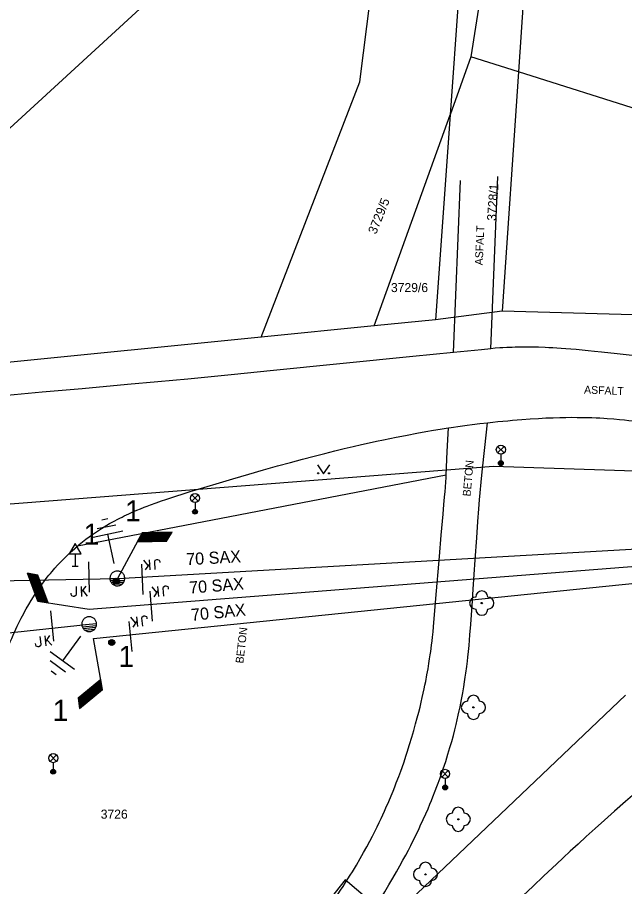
# Model space of a CAD drawing. Extents: x -540150 to -533593, y -1185082 to -1180066.
# Drawn here: x -536665.8 to -536615.6, y -1182876.4 to -1182804.5 of the extents above; entities that cross this region are included whole.
import ezdxf

# ---------------------------------------------------------------- set-up
doc = ezdxf.new("R2010")
doc.units = 0
for name, color, linetype in [('KN_HRAN_PARCEL', 7, 'Continuous'), ('KN_PARC_Č', 7, 'Continuous'), ('Vrstva 1', 7, 'Continuous'), ('Vrstva 10', 7, 'Continuous'), ('Vrstva 11', 7, 'Continuous'), ('Vrstva 12', 7, 'Continuous'), ('Vrstva 13', 7, 'Continuous'), ('Vrstva 14', 7, 'Continuous'), ('Vrstva 15', 7, 'Continuous'), ('Vrstva 18', 7, 'Continuous'), ('Vrstva 2', 7, 'Continuous'), ('Vrstva 22', 7, 'Continuous'), ('Vrstva 25', 7, 'Continuous'), ('Vrstva 3', 7, 'Continuous'), ('Vrstva 33', 7, 'Continuous'), ('Vrstva 34', 7, 'Continuous'), ('Vrstva 36', 7, 'Continuous'), ('Vrstva 4', 7, 'Continuous'), ('Vrstva 40', 7, 'Continuous'), ('Vrstva 52', 7, 'Continuous'), ('Vrstva 57', 7, 'Continuous')]:
    doc.layers.add(name, color=color, linetype=linetype)

# ---------------------------------------------------------------- blocks, each defined once
blk = doc.blocks.new('VN840')
at = {"layer": 'Vrstva 15'}
for points in [[(-0.009, 1.414), (-0.009, -1.086)], [(-1.092, -0.594), (-1.092, -1.243)], [(-0.678, -0.594), (-0.678, -1.421)], [(-0.678, -1.106), (-0.265, -0.594)], [(-1.505, -1.243), (-1.505, -1.145)], [(-1.476, -1.352), (-1.505, -1.243)], [(-1.328, -1.421), (-1.476, -1.352)], [(-1.269, -1.421), (-1.328, -1.421)], [(-1.131, -1.352), (-1.269, -1.421)], [(-1.092, -1.243), (-1.131, -1.352)], [(-0.541, -0.938), (-0.196, -1.421)]]:
    blk.add_lwpolyline(points, dxfattribs=at)
blk = doc.blocks.new('VN440')
at = {"layer": 'Vrstva 2'}
for points in [[(1.22, 0), (1.21, 0.13), (1.19, 0.25), (1.16, 0.38), (1.11, 0.5), (1.05, 0.61), (0.98, 0.72), (0.9, 0.82), (0.81, 0.91), (0.71, 0.99), (0.6, 1.06), (0.49, 1.12), (0.37, 1.16), (0.25, 1.2), (0.12, 1.22), (-0.01, 1.22), (-0.14, 1.22), (-0.26, 1.2), (-0.39, 1.16), (-0.51, 1.12), (-0.62, 1.06), (-0.73, 0.99), (-0.83, 0.91), (-0.92, 0.82), (-1, 0.72), (-1.07, 0.61), (-1.13, 0.5), (-1.18, 0.38), (-1.21, 0.25), (-1.23, 0.13), (-1.24, 0), (-1.23, -0.13), (-1.21, -0.26), (-1.18, -0.38), (-1.13, -0.5), (-1.07, -0.62), (-1, -0.73), (-0.92, -0.83), (-0.83, -0.92), (-0.73, -1), (-0.62, -1.07), (-0.51, -1.13), (-0.39, -1.17), (-0.26, -1.2), (-0.14, -1.23), (-0.01, -1.23), (0.12, -1.23), (0.25, -1.2), (0.37, -1.17), (0.49, -1.13), (0.6, -1.07), (0.71, -1), (0.81, -0.92), (0.9, -0.83), (0.98, -0.73), (1.05, -0.62), (1.11, -0.5), (1.16, -0.38), (1.19, -0.26), (1.21, -0.13), (1.22, 0)], [(-1.24, 0), (1.22, 0)], [(-1.18, -0.34), (1.1, -0.34)], [(-1.01, -0.63), (0.97, -0.63)], [(-0.74, -0.92), (0.68, -0.92)]]:
    blk.add_lwpolyline(points, dxfattribs=at)
blk = doc.blocks.new('VN810')
at = {"layer": 'Vrstva 14'}
for points in [[(0.004, -1.247), (0.004, -3.747)], [(1.254, -3.747), (-1.246, -3.747)], [(0.772, -4.367), (-0.803, -4.367)], [(0.004, -4.997), (-0.252, -4.997)], [(0.27, -4.997), (0.004, -4.997)]]:
    blk.add_lwpolyline(points, dxfattribs=at)
blk = doc.blocks.new('VN001')
at = {"layer": 'Vrstva 3'}
for p, q in [((2.057, 3.603), (4.512, 3.603)), ((2.069, 3.623), (4.524, 3.623)), ((2.08, 3.643), (4.537, 3.643)), ((2.092, 3.663), (4.55, 3.663)), ((2.103, 3.683), (4.562, 3.683)), ((2.115, 3.703), (4.575, 3.703)), ((2.126, 3.723), (4.587, 3.723)), ((2.132, 3.732), (4.593, 3.732)), ((1.71, 3.003), (4.137, 3.003)), ((1.722, 3.023), (4.149, 3.023)), ((1.733, 3.043), (4.162, 3.043)), ((1.745, 3.063), (4.174, 3.063)), ((1.756, 3.083), (4.187, 3.083)), ((1.768, 3.103), (4.199, 3.103)), ((1.78, 3.123), (4.212, 3.123)), ((1.791, 3.143), (4.224, 3.143)), ((1.803, 3.163), (4.237, 3.163)), ((1.814, 3.183), (4.249, 3.183)), ((1.826, 3.203), (4.262, 3.203)), ((1.837, 3.223), (4.274, 3.223)), ((1.849, 3.243), (4.287, 3.243)), ((1.86, 3.263), (4.299, 3.263)), ((1.872, 3.283), (4.312, 3.283)), ((1.884, 3.303), (4.324, 3.303)), ((1.895, 3.323), (4.337, 3.323)), ((1.907, 3.343), (4.349, 3.343)), ((1.918, 3.363), (4.362, 3.363)), ((1.93, 3.383), (4.374, 3.383)), ((1.941, 3.403), (4.387, 3.403)), ((1.953, 3.423), (4.399, 3.423)), ((1.965, 3.443), (4.412, 3.443)), ((1.976, 3.463), (4.424, 3.463)), ((1.988, 3.483), (4.437, 3.483)), ((1.999, 3.503), (4.449, 3.503)), ((2.011, 3.523), (4.462, 3.523)), ((2.022, 3.543), (4.474, 3.543)), ((2.034, 3.563), (4.487, 3.563)), ((2.046, 3.583), (4.499, 3.583))]:
    blk.add_line(p, q, dxfattribs=at)
blk.add_lwpolyline([(2.132, 3.732), (0, 0)], dxfattribs=at)
blk.add_lwpolyline([(4.593, 3.732), (2.132, 3.732), (1.703, 2.99), (4.129, 2.99)], close=True, dxfattribs=at)

msp = doc.modelspace()

# ---------------------------------------------------------------- linework, layer by layer
at = {"layer": 'KN_HRAN_PARCEL'}
for p, q in [((-536627.22, -1182773.561), (-536630, -1182812.561)), ((-536622.67, -1182784.191), (-536624.36, -1182809.021)), ((-536637.47, -1182809.841), (-536634.81, -1182788.651)), ((-536625.63, -1182790.591), (-536628.28, -1182807.791)), ((-536628.28, -1182807.791), (-536630, -1182812.561)), ((-536624.36, -1182809.021), (-536628.28, -1182807.791)), ((-536624.36, -1182809.021), (-536625.71, -1182828.801)), ((-536560.15, -1182829.241), (-536624.36, -1182809.021)), ((-536645.62, -1182830.941), (-536637.47, -1182809.841)), ((-536636.29, -1182830.011), (-536630, -1182812.561)), ((-536630, -1182812.561), (-536631.21, -1182829.511)), ((-536625.71, -1182828.801), (-536631.21, -1182829.511)), ((-536611.12, -1182829.221), (-536625.71, -1182828.801)), ((-536631.21, -1182829.511), (-536636.29, -1182830.011)), ((-536636.29, -1182830.011), (-536645.62, -1182830.941)), ((-536645.62, -1182830.941), (-536749.05, -1182841.211)), ((-536626.41, -1182841.641), (-536678.27, -1182845.661)), ((-536612.49, -1182842.081), (-536626.41, -1182841.641)), ((-536634.92, -1182878.981), (-536615.5, -1182860.521)), ((-536638.69, -1182875.791), (-536657.02, -1182898.901)), ((-536634.92, -1182878.981), (-536638.69, -1182875.791))]:
    msp.add_line(p, q, dxfattribs=at)
at = {"layer": 'Vrstva 1'}
msp.add_lwpolyline([(-535558.368, -1181516.469), (-535557.878, -1181544.084), (-535587.84, -1181626.353), (-535619.52, -1181709.124), (-535651.774, -1181794.025), (-535681.118, -1181869.537), (-535710.089, -1181945.05), (-535783.949, -1182011.48), (-535866.194, -1182086.355), (-535938.342, -1182149.865), (-536013.115, -1182218.385), (-536091.769, -1182289.299), (-536171.392, -1182361.635), (-536250.642, -1182434.045), (-536331.087, -1182507.053), (-536410.337, -1182579.165), (-536496.481, -1182657.635), (-536561.105, -1182716.879), (-536627.071, -1182777.544), (-536686.639, -1182832.241), (-536719.157, -1182861.025)], dxfattribs=at)
at = {"layer": 'Vrstva 10'}
for p, q in [((-536633.098, -1182832.556), (-536644.887, -1182833.739)), ((-536629.73, -1182832.221), (-536633.098, -1182832.556)), ((-536663.741, -1182835.502), (-536666.624, -1182835.753)), ((-536627.554, -1182838.094), (-536626.92, -1182838.021))]:
    msp.add_line(p, q, dxfattribs=at)
for points in [[(-536622.707, -1182831.784), (-536623.2, -1182831.773), (-536623.631, -1182831.769), (-536624.007, -1182831.77), (-536624.337, -1182831.773), (-536624.625, -1182831.779), (-536624.878, -1182831.787), (-536625.319, -1182831.805), (-536625.649, -1182831.823), (-536625.897, -1182831.839), (-536626.269, -1182831.867), (-536626.64, -1182831.901), (-536627.413, -1182831.979), (-536628.571, -1182832.102), (-536629.15, -1182832.162), (-536629.73, -1182832.221)], [(-536620.816, -1182831.877), (-536621.181, -1182831.854), (-536621.523, -1182831.834), (-536621.844, -1182831.817), (-536622.144, -1182831.804), (-536622.707, -1182831.784)], [(-536620.013, -1182831.938), (-536620.427, -1182831.905), (-536620.816, -1182831.877)], [(-536610.463, -1182833.001), (-536611.176, -1182832.908), (-536611.8, -1182832.829), (-536612.894, -1182832.695), (-536613.715, -1182832.599), (-536614.947, -1182832.458), (-536616.18, -1182832.321), (-536617.486, -1182832.179), (-536618.058, -1182832.119), (-536618.595, -1182832.065), (-536619.098, -1182832.017), (-536619.57, -1182831.975), (-536620.013, -1182831.938)], [(-536644.887, -1182833.739), (-536647.834, -1182834.031), (-536650.045, -1182834.246), (-536651.703, -1182834.406), (-536654.191, -1182834.641)], [(-536654.191, -1182834.641), (-536656.68, -1182834.871), (-536660.445, -1182835.21), (-536663.741, -1182835.502)], [(-536626.92, -1182838.021), (-536626.48, -1182837.973), (-536626.052, -1182837.928), (-536625.638, -1182837.886), (-536625.235, -1182837.848), (-536624.845, -1182837.813), (-536624.087, -1182837.75), (-536623.376, -1182837.698), (-536622.708, -1182837.657), (-536622.081, -1182837.625), (-536621.493, -1182837.602), (-536620.942, -1182837.586), (-536620.425, -1182837.576), (-536619.94, -1182837.571), (-536619.486, -1182837.572), (-536619.061, -1182837.577)], [(-536619.061, -1182837.577), (-536618.662, -1182837.585), (-536618.289, -1182837.596), (-536617.939, -1182837.609), (-536617.611, -1182837.625), (-536617.304, -1182837.642), (-536617.016, -1182837.66), (-536616.477, -1182837.7), (-536616.007, -1182837.741), (-536615.595, -1182837.783), (-536615.236, -1182837.823), (-536614.923, -1182837.862), (-536614.648, -1182837.898), (-536614.169, -1182837.968), (-536613.811, -1182838.024), (-536613.543, -1182838.07), (-536613.141, -1182838.143), (-536612.74, -1182838.221), (-536611.905, -1182838.393), (-536611.123, -1182838.557), (-536610.391, -1182838.715), (-536609.705, -1182838.865)], [(-536637.333, -1182839.821), (-536636.688, -1182839.676), (-536636.082, -1182839.544), (-536635.514, -1182839.423), (-536634.981, -1182839.313), (-536634.481, -1182839.212), (-536634.012, -1182839.119), (-536633.571, -1182839.034), (-536632.745, -1182838.881), (-536632.021, -1182838.752), (-536631.386, -1182838.645), (-536630.83, -1182838.554), (-536630.343, -1182838.477), (-536630.146, -1182838.447), (-536629.917, -1182838.413), (-536629.17, -1182838.305), (-536628.608, -1182838.228), (-536628.187, -1182838.173), (-536627.554, -1182838.094)], [(-536638.754, -1182840.152), (-536638.021, -1182839.979), (-536637.333, -1182839.821)], [(-536647.968, -1182842.645), (-536646.661, -1182842.263), (-536645.437, -1182841.912), (-536644.289, -1182841.589), (-536643.213, -1182841.293), (-536642.204, -1182841.023), (-536641.257, -1182840.775), (-536640.369, -1182840.548), (-536639.536, -1182840.341), (-536638.754, -1182840.152)], [(-536657.138, -1182845.811), (-536656.95, -1182845.719), (-536656.584, -1182845.546), (-536656.239, -1182845.391), (-536655.914, -1182845.25), (-536655.607, -1182845.122), (-536655.319, -1182845.006), (-536655.047, -1182844.9), (-536654.791, -1182844.803), (-536654.309, -1182844.626), (-536653.885, -1182844.477), (-536653.512, -1182844.35), (-536653.184, -1182844.241), (-536652.606, -1182844.054), (-536652.17, -1182843.917), (-536651.513, -1182843.713), (-536650.85, -1182843.511), (-536649.362, -1182843.061), (-536647.968, -1182842.645)], [(-536664.469, -1182852.407), (-536664.284, -1182852.123), (-536664.106, -1182851.859), (-536663.935, -1182851.614), (-536663.771, -1182851.386), (-536663.614, -1182851.174), (-536663.463, -1182850.977), (-536663.319, -1182850.794), (-536663.182, -1182850.623), (-536663.051, -1182850.464), (-536662.926, -1182850.316), (-536662.688, -1182850.04), (-536662.473, -1182849.802), (-536662.281, -1182849.596), (-536662.11, -1182849.417), (-536661.958, -1182849.262), (-536661.822, -1182849.127), (-536661.581, -1182848.894), (-536661.396, -1182848.72), (-536661.255, -1182848.592), (-536661.039, -1182848.4), (-536660.82, -1182848.211), (-536660.677, -1182848.091), (-536660.536, -1182847.975), (-536660.397, -1182847.864), (-536660.122, -1182847.649), (-536659.853, -1182847.449), (-536659.592, -1182847.261), (-536659.337, -1182847.085), (-536659.089, -1182846.921), (-536658.848, -1182846.766), (-536658.613, -1182846.62), (-536658.384, -1182846.483), (-536658.162, -1182846.355), (-536657.945, -1182846.233), (-536657.735, -1182846.118), (-536657.53, -1182846.01), (-536657.331, -1182845.908), (-536657.138, -1182845.811)], [(-536667.202, -1182858.369), (-536667.083, -1182858.012), (-536666.964, -1182857.667), (-536666.846, -1182857.336), (-536666.728, -1182857.016), (-536666.611, -1182856.707), (-536666.494, -1182856.41), (-536666.378, -1182856.123), (-536666.263, -1182855.847), (-536666.148, -1182855.581), (-536666.035, -1182855.325), (-536665.922, -1182855.077), (-536665.81, -1182854.839), (-536665.7, -1182854.609), (-536665.591, -1182854.388), (-536665.482, -1182854.175), (-536665.376, -1182853.969), (-536665.27, -1182853.771), (-536665.166, -1182853.58), (-536665.063, -1182853.396), (-536664.859, -1182853.041), (-536664.661, -1182852.712), (-536664.469, -1182852.407)]]:
    msp.add_lwpolyline(points, dxfattribs=at)
at = {"layer": 'Vrstva 11'}
for p, q in [((-536629.73, -1182832.221), (-536629.14, -1182817.991)), ((-536626.64, -1182831.901), (-536626.05, -1182817.671)), ((-536630.238, -1182840.399), (-536630.146, -1182838.447)), ((-536630.33, -1182842.351), (-536660.82, -1182848.211)), ((-536627.808, -1182847.532), (-536627.711, -1182846.168)), ((-536628.486, -1182856.917), (-536628.44, -1182856.431)), ((-536630.569, -1182866.618), (-536630.465, -1182866.305)), ((-536635.875, -1182871.061), (-536635.716, -1182870.729))]:
    msp.add_line(p, q, dxfattribs=at)
for points in [[(-536627.711, -1182846.168), (-536627.632, -1182845.145), (-536627.568, -1182844.379), (-536627.518, -1182843.804), (-536627.437, -1182842.942), (-536627.35, -1182842.081), (-536627.135, -1182840.051), (-536626.92, -1182838.021)], [(-536630.343, -1182842.606), (-536630.33, -1182842.351), (-536630.238, -1182840.399)], [(-536631.178, -1182852.554), (-536630.88, -1182849.063), (-536630.734, -1182847.317), (-536630.59, -1182845.571), (-536630.52, -1182844.766), (-536630.464, -1182844.163), (-536630.424, -1182843.71), (-536630.396, -1182843.371), (-536630.359, -1182842.861), (-536630.343, -1182842.606)], [(-536628.44, -1182856.431), (-536628.362, -1182855.534), (-536628.294, -1182854.694), (-536628.234, -1182853.905), (-536628.181, -1182853.166), (-536628.086, -1182851.779), (-536627.929, -1182849.352), (-536627.808, -1182847.532)], [(-536632.493, -1182861.514), (-536632.394, -1182861.103), (-536632.305, -1182860.718), (-536632.225, -1182860.357), (-536632.152, -1182860.018), (-536632.086, -1182859.699), (-536632.026, -1182859.401), (-536631.919, -1182858.84), (-536631.831, -1182858.348), (-536631.759, -1182857.917), (-536631.7, -1182857.539), (-536631.65, -1182857.209), (-536631.609, -1182856.919), (-536631.543, -1182856.411), (-536631.497, -1182856.029), (-536631.464, -1182855.743), (-536631.42, -1182855.312), (-536631.38, -1182854.881), (-536631.178, -1182852.554)], [(-536630.465, -1182866.305), (-536630.366, -1182866.002), (-536630.273, -1182865.707), (-536630.184, -1182865.422), (-536630.019, -1182864.868), (-536629.871, -1182864.348), (-536629.739, -1182863.86), (-536629.62, -1182863.401), (-536629.513, -1182862.97), (-536629.417, -1182862.566), (-536629.331, -1182862.186), (-536629.253, -1182861.83), (-536629.183, -1182861.496), (-536629.12, -1182861.182), (-536629.063, -1182860.887), (-536628.961, -1182860.334), (-536628.877, -1182859.849), (-536628.808, -1182859.424), (-536628.752, -1182859.052), (-536628.705, -1182858.726), (-536628.628, -1182858.154), (-536628.575, -1182857.724), (-536628.538, -1182857.401), (-536628.486, -1182856.917)], [(-536635.716, -1182870.729), (-536635.57, -1182870.416), (-536635.435, -1182870.121), (-536635.311, -1182869.844), (-536635.082, -1182869.322), (-536634.887, -1182868.863), (-536634.72, -1182868.458), (-536634.577, -1182868.103), (-536634.455, -1182867.791), (-536634.246, -1182867.241), (-536634.094, -1182866.827), (-536633.982, -1182866.515), (-536633.818, -1182866.044), (-536633.66, -1182865.571), (-536633.553, -1182865.242), (-536633.351, -1182864.603), (-536633.169, -1182864.004), (-536633.005, -1182863.441), (-536632.857, -1182862.912), (-536632.723, -1182862.416), (-536632.602, -1182861.951), (-536632.493, -1182861.514)], [(-536634.736, -1182875.652), (-536634.437, -1182875.133), (-536634.162, -1182874.644), (-536633.909, -1182874.182), (-536633.675, -1182873.748), (-536633.459, -1182873.339), (-536633.261, -1182872.954), (-536633.077, -1182872.591), (-536632.907, -1182872.249), (-536632.751, -1182871.928), (-536632.606, -1182871.625), (-536632.472, -1182871.341), (-536632.225, -1182870.804), (-536632.014, -1182870.332), (-536631.834, -1182869.916), (-536631.679, -1182869.551), (-536631.546, -1182869.23), (-536631.431, -1182868.947), (-536631.235, -1182868.451), (-536631.092, -1182868.076), (-536630.986, -1182867.794), (-536630.831, -1182867.369), (-536630.68, -1182866.941), (-536630.569, -1182866.618)], [(-536636.436, -1182872.187), (-536636.233, -1182871.789), (-536636.047, -1182871.414), (-536635.875, -1182871.061)], [(-536641.687, -1182880.511), (-536641.021, -1182879.557), (-536640.525, -1182878.838), (-536640.156, -1182878.296), (-536639.605, -1182877.481), (-536639.06, -1182876.661), (-536638.848, -1182876.337), (-536638.645, -1182876.021), (-536638.451, -1182875.715), (-536638.265, -1182875.416), (-536638.087, -1182875.126), (-536637.916, -1182874.844), (-536637.753, -1182874.57), (-536637.443, -1182874.036), (-536637.158, -1182873.533), (-536636.897, -1182873.057), (-536636.657, -1182872.609), (-536636.436, -1182872.187)], [(-536640.107, -1182883.779), (-536639.666, -1182883.157), (-536639.282, -1182882.611), (-536638.614, -1182881.652), (-536638.117, -1182880.93), (-536637.747, -1182880.386), (-536637.196, -1182879.566), (-536636.65, -1182878.741), (-536636.423, -1182878.393), (-536636.205, -1182878.055), (-536635.996, -1182877.727), (-536635.796, -1182877.408), (-536635.413, -1182876.788), (-536635.06, -1182876.203), (-536634.736, -1182875.652)]]:
    msp.add_lwpolyline(points, dxfattribs=at)
at = {"layer": 'Vrstva 13'}
msp.add_line((-536617.236, -1182870.861), (-536618.016, -1182871.562), dxfattribs=at)
for points in [[(-536610.05, -1182864.679), (-536610.68, -1182865.201), (-536611.289, -1182865.709), (-536611.877, -1182866.203), (-536612.445, -1182866.684), (-536612.995, -1182867.152), (-536613.526, -1182867.607), (-536614.55, -1182868.493), (-536615.507, -1182869.329), (-536616.401, -1182870.117), (-536617.236, -1182870.861)], [(-536618.016, -1182871.562), (-536618.745, -1182872.222), (-536619.426, -1182872.844), (-536620.064, -1182873.429), (-536620.66, -1182873.98)], [(-536620.66, -1182873.98), (-536621.218, -1182874.499), (-536622.261, -1182875.476), (-536623.17, -1182876.335), (-536623.963, -1182877.091), (-536624.655, -1182877.756), (-536625.26, -1182878.339), (-536626.315, -1182879.366), (-536627.104, -1182880.139), (-536627.694, -1182880.722)]]:
    msp.add_lwpolyline(points, dxfattribs=at)
at = {"layer": 'Vrstva 22'}
for centre in [(-536627.39, -1182852.921), (-536628.08, -1182861.541), (-536629.33, -1182870.791), (-536632.04, -1182875.341)]:
    msp.add_circle(centre, 0.05, dxfattribs=at)
for centre, start, end in [((-536627.39, -1182852.421), 359.99973, 179.99973), ((-536627.89, -1182852.921), 89.99973, 269.99973), ((-536626.89, -1182852.921), 269.99973, 89.99973), ((-536627.39, -1182853.421), 179.99973, 359.99973), ((-536628.08, -1182861.041), 359.99973, 179.99973), ((-536628.58, -1182861.541), 89.99973, 269.99973), ((-536627.58, -1182861.541), 269.99973, 89.99973), ((-536628.08, -1182862.041), 179.99973, 359.99973), ((-536629.33, -1182870.291), 359.99973, 179.99973), ((-536629.83, -1182870.791), 89.99973, 269.99973), ((-536628.83, -1182870.791), 269.99973, 89.99973), ((-536629.33, -1182871.291), 179.99973, 359.99973), ((-536632.54, -1182875.341), 89.99973, 269.99973), ((-536632.04, -1182874.841), 359.99973, 179.99973), ((-536631.54, -1182875.341), 269.99973, 89.99973), ((-536632.04, -1182875.841), 179.99973, 359.99973)]:
    msp.add_arc(centre, 0.5, start, end, dxfattribs=at)
at = {"layer": 'Vrstva 25'}
for centre, radius in [((-536657.61, -1182851.121), 0.25), ((-536657.61, -1182851.121), 0.2), ((-536657.61, -1182851.121), 0.15), ((-536657.61, -1182851.121), 0.1), ((-536657.61, -1182851.121), 0.05), ((-536657.99, -1182856.181), 0.25), ((-536657.99, -1182856.181), 0.2), ((-536657.99, -1182856.181), 0.15), ((-536657.99, -1182856.181), 0.1), ((-536657.99, -1182856.181), 0.05)]:
    msp.add_circle(centre, radius, dxfattribs=at)
at = {"layer": 'Vrstva 33'}
for p, q in [((-536626.075, -1182840.501), (-536625.545, -1182839.971)), ((-536626.075, -1182839.971), (-536625.545, -1182840.501)), ((-536625.81, -1182840.611), (-536625.81, -1182841.361)), ((-536651.365, -1182844.511), (-536650.835, -1182843.981)), ((-536651.365, -1182843.981), (-536650.835, -1182844.511)), ((-536651.1, -1182844.621), (-536651.1, -1182845.371)), ((-536663.095, -1182866.001), (-536662.565, -1182865.471)), ((-536663.095, -1182865.471), (-536662.565, -1182866.001)), ((-536662.83, -1182866.111), (-536662.83, -1182866.861)), ((-536630.685, -1182867.301), (-536630.155, -1182866.771)), ((-536630.685, -1182866.771), (-536630.155, -1182867.301)), ((-536630.42, -1182867.411), (-536630.42, -1182868.161))]:
    msp.add_line(p, q, dxfattribs=at)
for centre, radius in [((-536625.81, -1182840.236), 0.375), ((-536625.81, -1182841.361), 0.2), ((-536625.81, -1182841.361), 0.145), ((-536625.81, -1182841.361), 0.0876), ((-536651.1, -1182844.246), 0.375), ((-536651.1, -1182845.371), 0.2), ((-536651.1, -1182845.371), 0.145), ((-536651.1, -1182845.371), 0.0876), ((-536662.83, -1182865.736), 0.375), ((-536662.83, -1182866.861), 0.2), ((-536662.83, -1182866.861), 0.145), ((-536662.83, -1182866.861), 0.0876), ((-536630.42, -1182867.036), 0.375), ((-536630.42, -1182868.161), 0.2), ((-536630.42, -1182868.161), 0.145), ((-536630.42, -1182868.161), 0.0876)]:
    msp.add_circle(centre, radius, dxfattribs=at)
at = {"layer": 'Vrstva 34'}
for p, q in [((-536661.01, -1182848.853), (-536661.01, -1182849.871)), ((-536661.26, -1182849.871), (-536660.76, -1182849.871))]:
    msp.add_line(p, q, dxfattribs=at)
msp.add_lwpolyline([(-536661.51, -1182848.853), (-536660.51, -1182848.853), (-536661.01, -1182847.987)], close=True, dxfattribs=at)
at = {"layer": 'Vrstva 36'}
msp.add_lwpolyline([(-536640.966, -1182841.495), (-536640.466, -1182842.245), (-536639.966, -1182841.495)], dxfattribs=at)
for centre in [(-536640.916, -1182842.195), (-536640.017, -1182842.195)]:
    msp.add_circle(centre, 0.05, dxfattribs=at)
at = {"layer": 'Vrstva 4'}
for points in [[(-536657.52, -1182850.881), (-536606.813, -1182848.009), (-536538.109, -1182865.355), (-536473.23, -1182860.121), (-536397.628, -1182854.387)], [(-536659.848, -1182853.424), (-536606.93, -1182849.261), (-536538.21, -1182866.58), (-536548.37, -1182952.431), (-536556.14, -1183018.001), (-536538.402, -1183020.163)], [(-536659.49, -1182855.837), (-536606.882, -1182850.469), (-536538.354, -1182867.793), (-536473.05, -1182862.563), (-536398.789, -1182855.755)], [(-536724.609, -1182852.19), (-536721.662, -1182852.131), (-536657.52, -1182850.881)]]:
    msp.add_lwpolyline(points, dxfattribs=at)
at = {"layer": 'Vrstva 52'}
msp.add_lwpolyline([(-536719.157, -1182861.025), (-536715.994, -1182860.686), (-536659.85, -1182854.661)], dxfattribs=at)

# ---------------------------------------------------------------- block references
at = {"layer": 'Vrstva 11'}
for p, rotation in [((-536657.52, -1182850.882), 1.0974722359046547), ((-536659.847, -1182853.424), 110.73362780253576), ((-536659.489, -1182855.837), -140.40446383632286)]:
    msp.add_blockref('VN001', p, dxfattribs=dict(at, rotation=rotation))
at = {"layer": 'Vrstva 13'}
for p, xscale, yscale, rotation in [((-536657.52, -1182850.882), 0.5000000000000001, 0.5, 1.0974722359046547), ((-536659.85, -1182854.662), 0.4999999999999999, 0.49999999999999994, 5.99906389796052)]:
    msp.add_blockref('VN440', p, dxfattribs=dict(at, xscale=xscale, yscale=yscale, rotation=rotation))
at = {"layer": 'Vrstva 15'}
for p, rotation in [((-536657.521, -1182850.881), -168.0209639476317), ((-536659.85, -1182854.662), -36.26562504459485)]:
    msp.add_blockref('VN810', p, dxfattribs=dict(at, rotation=rotation))
at = {"layer": 'Vrstva 18'}
for p, rotation in [((-536659.865, -1182850.926), 1.5766528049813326), ((-536655.472, -1182850.79), -177.45153336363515), ((-536654.729, -1182853.021), -175.50186943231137), ((-536662.909, -1182854.98), 5.958341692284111), ((-536656.455, -1182855.529), -174.17286673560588)]:
    msp.add_blockref('VN840', p, dxfattribs=dict(at, rotation=rotation))

# ---------------------------------------------------------------- texts
at = {"layer": 'KN_PARC_Č'}
for s, rotation, p in [('3728/1', 86, (-536626.212, -1182821.35)), ('3729/5', 68, (-536636.131, -1182822.489))]:
    msp.add_text(s, height=0.75, rotation=rotation, dxfattribs=at).set_placement(p)
for s, p in [('3729/6', (-536634.897, -1182827.221)), ('3726', (-536658.9, -1182870.741))]:
    msp.add_text(s, height=0.75, dxfattribs=at).set_placement(p)
at = {"layer": 'Vrstva 12'}
for p in [(-536656.885, -1182846.177), (-536662.876, -1182862.667)]:
    msp.add_text('1', height=1.75, dxfattribs=at).set_placement(p)
at = {"layer": 'Vrstva 14'}
for p in [(-536660.325, -1182848.104), (-536657.434, -1182858.206)]:
    msp.add_text('1', height=1.75, dxfattribs=at).set_placement(p)
at = {"layer": 'Vrstva 40'}
for s, rotation, p in [('ASFALT', 87.62578, (-536627.31, -1182825.014)), ('ASFALT', 357.6778, (-536618.936, -1182835.601)), ('BETON', 84.83535, (-536628.322, -1182844.125)), ('BETON', 83.4475, (-536647.111, -1182857.935))]:
    msp.add_text(s, height=0.65, rotation=rotation, dxfattribs=at).set_placement(p)
at = {"layer": 'Vrstva 57'}
for rotation, p in [(3.242, (-536651.805, -1182849.801)), (4.498, (-536651.548, -1182852.147)), (5.826, (-536651.38, -1182854.403))]:
    msp.add_text('70 SAX', height=1, rotation=rotation, dxfattribs=at).set_placement(p)

doc.saveas('drawing.dxf')
